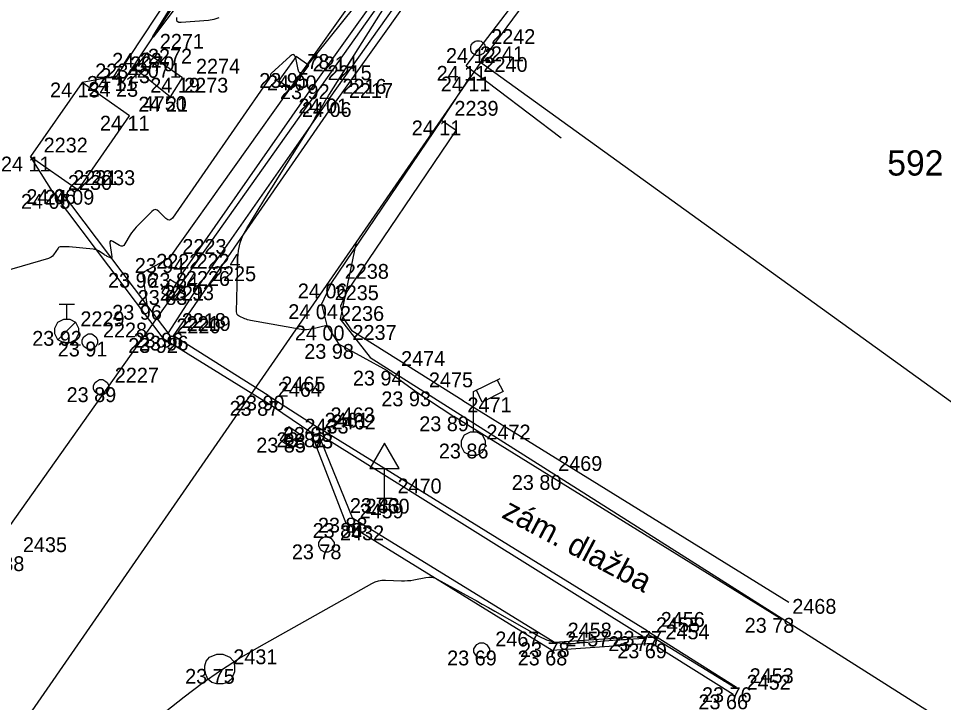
# Model space of a CAD drawing. Extents: x -702257 to -701487, y -1009871 to -1008841.
# Drawn here: x -701816.13 to -701800.53, y -1009477.18 to -1009465.64 of the extents above; entities that cross this region are included whole.
import ezdxf

# ---------------------------------------------------------------- set-up
doc = ezdxf.new("R2010")
doc.units = 0
for name, color, linetype in [('Ex_Major Contours', 7, 'Continuous'), ('Ex_Minor Contours', 7, 'Continuous'), ('Z_body', 7, 'Continuous'), ('Z_body_cisla', 7, 'Continuous'), ('Z_body_vysky_redukovane', 7, 'Continuous'), ('Z_budova', 7, 'Continuous'), ('Z_dopravni_znacky', 7, 'Continuous'), ('Z_katastr_cisla_stavebni', 7, 'Continuous'), ('Z_katastr_hranice', 7, 'Continuous'), ('Z_katastr_vnitrni_kresba', 7, 'Continuous'), ('Z_komunikace', 7, 'Continuous'), ('Z_obruba', 7, 'Continuous'), ('Z_pilire', 7, 'Continuous'), ('Z_ploty', 7, 'Continuous'), ('Z_popisy', 7, 'Continuous'), ('Z_site_kanalizace_znaky', 7, 'Continuous'), ('Z_site_nerozlisene_znaky', 7, 'Continuous'), ('Z_site_vo_znaky', 7, 'Continuous'), ('Z_site_vodovod_znaky', 7, 'Continuous'), ('Z_vstupy', 7, 'Continuous'), ('Z_zlabek', 7, 'Continuous')]:
    doc.layers.add(name, color=color, linetype=linetype)

# ---------------------------------------------------------------- blocks, each defined once
blk = doc.blocks.new('POINT_DISPLAY')
blk.add_line((0, 0), (0, 0))
blk = doc.blocks.new('Z666')
for p, q in [((-0.25, 0.13), (-0.25, -0.13)), ((0.25, 0.13), (-0.25, 0.13)), ((0.25, -0.13), (0.25, 0.13)), ((-0.25, -0.13), (0.25, -0.13))]:
    blk.add_line(p, q)
blk = doc.blocks.new('Z15')
blk.add_circle((0, 0), 0.125)
blk = doc.blocks.new('Z620')
for p, q in [((-0.23, 0.13), (-0.17, 0.2)), ((-0.17, 0.2), (-0.05, 0.25)), ((-0.05, 0.25), (0.05, 0.25)), ((0.05, 0.25), (0.17, 0.2)), ((0.17, 0.2), (0.23, 0.13)), ((-0.25, 0.05), (-0.23, 0.13)), ((-0.25, -0.05), (-0.25, 0.05)), ((0.23, 0.13), (0.25, 0.05)), ((0.25, 0.05), (0.25, -0.05)), ((-0.2, -0.17), (-0.25, -0.05)), ((0.25, -0.05), (0.2, -0.17)), ((-0.13, -0.23), (-0.2, -0.17)), ((-0.05, -0.25), (-0.13, -0.23)), ((0.05, -0.25), (-0.05, -0.25)), ((0.13, -0.23), (0.05, -0.25)), ((0.2, -0.17), (0.13, -0.23))]:
    blk.add_line(p, q)
blk = doc.blocks.new('Z46260')
for p, q in [((0.13, 0.13), (-0.13, 0.13)), ((-0.13, 0.13), (-0.13, -0.13)), ((0.13, 0), (-0.13, 0)), ((0.13, -0.13), (0.13, 0.13)), ((-0.13, -0.13), (0.13, -0.13))]:
    blk.add_line(p, q)
blk = doc.blocks.new('Z13')
for p, q in [((0, 0.88), (0.45, 1.1)), ((0.4, 1.07), (0.5, 0.88)), ((0, 0.2), (0, 0.88)), ((0.15, 0.7), (0.05, 0.9)), ((0.5, 0.88), (0.15, 0.7)), ((-0.15, 0.15), (-0.05, 0.2)), ((-0.05, 0.2), (0.05, 0.2)), ((0.05, 0.2), (0.15, 0.15)), ((-0.2, 0.05), (-0.15, 0.15)), ((-0.2, -0.05), (-0.2, 0.05)), ((0.15, 0.15), (0.2, 0.05)), ((0.2, 0.05), (0.2, -0.05)), ((-0.15, -0.15), (-0.2, -0.05)), ((-0.05, -0.2), (-0.15, -0.15)), ((0.15, -0.15), (0.05, -0.2)), ((0.2, -0.05), (0.15, -0.15)), ((0.05, -0.2), (-0.05, -0.2))]:
    blk.add_line(p, q)
blk = doc.blocks.new('Z18')
for p, q in [((-0.13, 0.45), (0.13, 0.45)), ((0, 0.2), (0, 0.45)), ((-0.15, 0.15), (-0.05, 0.2)), ((-0.05, 0.2), (0.05, 0.2)), ((0.05, 0.2), (0.15, 0.15)), ((-0.2, 0.05), (-0.15, 0.15)), ((-0.2, -0.05), (-0.2, 0.05)), ((0.15, 0.15), (-0.15, -0.15)), ((0.15, 0.15), (0.2, 0.05)), ((0.2, 0.05), (0.2, -0.05)), ((-0.15, -0.15), (-0.2, -0.05)), ((-0.05, -0.2), (-0.15, -0.15)), ((0.15, -0.15), (0.05, -0.2)), ((0.2, -0.05), (0.15, -0.15)), ((0.05, -0.2), (-0.05, -0.2))]:
    blk.add_line(p, q)
blk = doc.blocks.new('Z614')
for p, q in [((-0.13, 0.03), (-0.1, 0.08)), ((-0.13, -0.03), (-0.13, 0.03)), ((-0.1, 0.08), (-0.08, 0.1)), ((-0.08, 0.1), (-0.03, 0.13)), ((-0.03, 0.13), (0.03, 0.13)), ((0.03, 0.13), (0.08, 0.1)), ((0.08, 0.1), (0.1, 0.08)), ((0.1, 0.08), (0.13, 0.03)), ((0.13, 0.03), (0.13, -0.03)), ((-0.1, -0.08), (-0.13, -0.03)), ((-0.08, -0.1), (-0.1, -0.08)), ((-0.03, -0.13), (-0.08, -0.1)), ((0.03, -0.13), (-0.03, -0.13)), ((0.08, -0.1), (0.03, -0.13)), ((0.1, -0.08), (0.08, -0.1)), ((0.13, -0.03), (0.1, -0.08))]:
    blk.add_line(p, q)
blk = doc.blocks.new('Z527')
for p, q in [((0, 0.93), (-0.25, 0.5)), ((0.25, 0.5), (0, 0.93)), ((-0.25, 0.5), (0.25, 0.5)), ((0, 0), (0, 0.5)), ((-0.13, 0), (0.13, 0))]:
    blk.add_line(p, q)

msp = doc.modelspace()

# ---------------------------------------------------------------- linework, layer by layer
at = {"layer": 'Ex_Major Contours'}
for points in [[(-701809.582, -1009464.338), (-701811.337, -1009466.522), (-701811.366, -1009466.55), (-701811.389, -1009466.556), (-701811.407, -1009466.54), (-701811.419, -1009466.502), (-701811.458, -1009466.306), (-701811.471, -1009466.267), (-701811.491, -1009466.249), (-701811.518, -1009466.252), (-701811.551, -1009466.275), (-701811.87, -1009466.566), (-701811.875, -1009466.572), (-701811.879, -1009466.578), (-701811.882, -1009466.584), (-701811.884, -1009466.592), (-701811.888, -1009466.622), (-701811.889, -1009466.629), (-701811.892, -1009466.636), (-701811.895, -1009466.643), (-701811.899, -1009466.649), (-701813.537, -1009469.005), (-701813.562, -1009469.032), (-701813.588, -1009469.043), (-701813.616, -1009469.037), (-701813.646, -1009469.015), (-701813.766, -1009468.894), (-701813.796, -1009468.871), (-701813.826, -1009468.863), (-701813.856, -1009468.871), (-701813.886, -1009468.894), (-701814.149, -1009469.162), (-701814.176, -1009469.192), (-701814.202, -1009469.223), (-701814.226, -1009469.256), (-701814.248, -1009469.29), (-701814.342, -1009469.443), (-701814.36, -1009469.466), (-701814.381, -1009469.477), (-701814.405, -1009469.477), (-701814.432, -1009469.466), (-701814.544, -1009469.399), (-701814.568, -1009469.389), (-701814.584, -1009469.391), (-701814.592, -1009469.405), (-701814.592, -1009469.431), (-701814.562, -1009469.661), (-701814.562, -1009469.673), (-701814.566, -1009469.68), (-701814.573, -1009469.681), (-701814.584, -1009469.677), (-701814.637, -1009469.652), (-701814.65, -1009469.645), (-701814.663, -1009469.638), (-701814.676, -1009469.631), (-701814.688, -1009469.623), (-701814.785, -1009469.561), (-701814.806, -1009469.549), (-701814.828, -1009469.54), (-701814.851, -1009469.534), (-701814.874, -1009469.53), (-701815.282, -1009469.492), (-701815.299, -1009469.491), (-701815.316, -1009469.49), (-701815.332, -1009469.489), (-701815.349, -1009469.489), (-701815.416, -1009469.489), (-701815.432, -1009469.49), (-701815.446, -1009469.495), (-701815.458, -1009469.504), (-701815.468, -1009469.516), (-701815.545, -1009469.626), (-701815.562, -1009469.647), (-701815.582, -1009469.665), (-701815.605, -1009469.678), (-701815.631, -1009469.688), (-701817.626, -1009470.269)], [(-701810.93, -1009470.82), (-701811.19, -1009470.88), (-701811.234, -1009470.888), (-701811.277, -1009470.891), (-701811.321, -1009470.89), (-701811.365, -1009470.885), (-701812.219, -1009470.734), (-701812.244, -1009470.729), (-701812.269, -1009470.722), (-701812.293, -1009470.713), (-701812.317, -1009470.703), (-701812.41, -1009470.66), (-701812.43, -1009470.647), (-701812.444, -1009470.631), (-701812.452, -1009470.61), (-701812.455, -1009470.587), (-701812.434, -1009469.689), (-701812.423, -1009469.554), (-701812.394, -1009469.424), (-701812.347, -1009469.299), (-701812.284, -1009469.18), (-701811.996, -1009468.711), (-701811.923, -1009468.593), (-701811.851, -1009468.477), (-701811.778, -1009468.36), (-701811.705, -1009468.243), (-701811.199, -1009467.438), (-701811.182, -1009467.411), (-701811.165, -1009467.384), (-701811.149, -1009467.356), (-701811.133, -1009467.329), (-701811.05, -1009467.188), (-701811.006, -1009467.113), (-701810.947, -1009467.013), (-701810.932, -1009466.988), (-701810.917, -1009466.964), (-701810.902, -1009466.939), (-701810.887, -1009466.914), (-701809.372, -1009464.51)]]:
    msp.add_lwpolyline(points, dxfattribs=at)
at = {"layer": 'Ex_Minor Contours'}
for points in [[(-701813.455, -1009465.419), (-701813.805, -1009465.883), (-701813.857, -1009465.95), (-701813.878, -1009465.97), (-701813.866, -1009465.944), (-701813.823, -1009465.871), (-701812.793, -1009464.206)], [(-701812.754, -1009465.63), (-701812.837, -1009465.658), (-701812.927, -1009465.672), (-701813.389, -1009465.708), (-701813.429, -1009465.706), (-701813.455, -1009465.69), (-701813.466, -1009465.663), (-701813.463, -1009465.622)], [(-701814.856, -1009478.276), (-701813.339, -1009477.081), (-701813.035, -1009476.852), (-701812.724, -1009476.634), (-701812.404, -1009476.429), (-701812.076, -1009476.237), (-701810.175, -1009475.168), (-701810.12, -1009475.141), (-701810.063, -1009475.123), (-701810.003, -1009475.113), (-701809.942, -1009475.112), (-701809.673, -1009475.123), (-701809.621, -1009475.124), (-701809.57, -1009475.121), (-701809.518, -1009475.116), (-701809.467, -1009475.107), (-701809.262, -1009475.066), (-701809.212, -1009475.06), (-701809.163, -1009475.064), (-701809.115, -1009475.075), (-701809.069, -1009475.096), (-701808.522, -1009475.398), (-701808.416, -1009475.457), (-701808.31, -1009475.517), (-701808.204, -1009475.576), (-701808.098, -1009475.636), (-701807.355, -1009476.058), (-701807.226, -1009476.12), (-701807.093, -1009476.16), (-701806.954, -1009476.181), (-701806.812, -1009476.18), (-701806.034, -1009476.121), (-701805.987, -1009476.117), (-701805.94, -1009476.114), (-701805.893, -1009476.111), (-701805.846, -1009476.108), (-701805.584, -1009476.091), (-701805.574, -1009476.09), (-701805.565, -1009476.086), (-701805.556, -1009476.081), (-701805.549, -1009476.073), (-701805.523, -1009476.039), (-701805.516, -1009476.033), (-701805.509, -1009476.03), (-701805.501, -1009476.03), (-701805.492, -1009476.034), (-701804.273, -1009476.784), (-701804.249, -1009476.799), (-701804.224, -1009476.814), (-701804.199, -1009476.829), (-701804.175, -1009476.844), (-701804.026, -1009476.932)]]:
    msp.add_lwpolyline(points, dxfattribs=at)
at = {"layer": 'Z_budova'}
for q in [(-701805.79, -1009462.74), (-701806.98, -1009467.65)]:
    msp.add_line((-701808.58, -1009466.44), q, dxfattribs=at)
at = {"layer": 'Z_katastr_hranice'}
for p, q in [((-701769.49, -1009408.19), (-701878.35, -1009561.73)), ((-701803.32, -1009459.57), (-701808.34, -1009466.38)), ((-701808.34, -1009466.38), (-701810.44, -1009469.41)), ((-701810.44, -1009469.41), (-701818.74, -1009481.4)), ((-701810.44, -1009469.41), (-701810.71, -1009470.71)), ((-701810.71, -1009470.71), (-701810.2, -1009471.36)), ((-701810.2, -1009471.36), (-701796.61, -1009479.96))]:
    msp.add_line(p, q, dxfattribs=at)
at = {"layer": 'Z_katastr_vnitrni_kresba'}
msp.add_line((-701799.94, -1009472.44), (-701808.34, -1009466.38), dxfattribs=at)
at = {"layer": 'Z_komunikace'}
for p, q in [((-701809.13, -1009458.52), (-701814.48, -1009466.61)), ((-701814.48, -1009466.61), (-701815.06, -1009466.72)), ((-701815.53, -1009468.6), (-701815.93, -1009467.97)), ((-701815.53, -1009468.6), (-701813.7, -1009471.03)), ((-701813.7, -1009471.03), (-701811.99, -1009472.09)), ((-701811.2, -1009472.62), (-701811.99, -1009472.09)), ((-701811.2, -1009472.62), (-701810.61, -1009474.15)), ((-701807.13, -1009476.3), (-701810.61, -1009474.15)), ((-701805.45, -1009476.18), (-701807.13, -1009476.3)), ((-701804.08, -1009477.04), (-701805.45, -1009476.18))]:
    msp.add_line(p, q, dxfattribs=at)
at = {"layer": 'Z_obruba'}
for p, q in [((-701814.37, -1009466.71), (-701809.01, -1009458.62)), ((-701810.89, -1009466.99), (-701805.37, -1009459.22)), ((-701805.27, -1009459.29), (-701810.79, -1009467.05)), ((-701814.48, -1009466.61), (-701814.37, -1009466.71)), ((-701813.52, -1009470.99), (-701810.79, -1009467.05)), ((-701810.89, -1009466.99), (-701813.09, -1009470.14)), ((-701815.44, -1009468.52), (-701815.53, -1009468.6)), ((-701813.97, -1009470.47), (-701815.44, -1009468.52)), ((-701813.09, -1009470.14), (-701813.61, -1009470.94)), ((-701813.61, -1009470.94), (-701813.97, -1009470.47)), ((-701811.92, -1009472), (-701813.52, -1009470.99)), ((-701811.92, -1009472), (-701811.09, -1009472.53)), ((-701805.53, -1009475.97), (-701811.09, -1009472.53)), ((-701811.08, -1009472.64), (-701805.6, -1009476.06)), ((-701810.5, -1009474.06), (-701811.08, -1009472.64)), ((-701810.5, -1009474.06), (-701807.09, -1009476.16)), ((-701807.09, -1009476.16), (-701805.6, -1009476.06)), ((-701805.53, -1009475.97), (-701804.02, -1009476.92))]:
    msp.add_line(p, q, dxfattribs=at)
at = {"layer": 'Z_pilire'}
for p, q in [((-701813.97, -1009466.22), (-701814.17, -1009466.48)), ((-701813.37, -1009466.64), (-701813.97, -1009466.22)), ((-701814.17, -1009466.48), (-701813.57, -1009466.96)), ((-701813.57, -1009466.96), (-701813.37, -1009466.64)), ((-701809.91, -1009471.58), (-701809.43, -1009471.93))]:
    msp.add_line(p, q, dxfattribs=at)
at = {"layer": 'Z_ploty'}
for p, q in [((-701810.86, -1009470.11), (-701809, -1009467.36)), ((-701808.75, -1009467.53), (-701809, -1009467.36)), ((-701810.6, -1009470.26), (-701808.75, -1009467.53)), ((-701810.86, -1009470.11), (-701811.02, -1009470.46)), ((-701810.6, -1009470.26), (-701810.7, -1009470.49)), ((-701811.02, -1009470.46), (-701810.93, -1009470.82)), ((-701810.7, -1009470.49), (-701810.65, -1009470.7)), ((-701810.65, -1009470.7), (-701810.51, -1009470.91)), ((-701810.93, -1009470.82), (-701810.73, -1009471.13)), ((-701808.63, -1009472.09), (-701810.51, -1009470.91)), ((-701809.91, -1009471.58), (-701810.73, -1009471.13)), ((-701809.43, -1009471.93), (-701808.79, -1009472.35)), ((-701803.14, -1009475.49), (-701808.64, -1009472.09)), ((-701803.3, -1009475.75), (-701808.79, -1009472.35))]:
    msp.add_line(p, q, dxfattribs=at)
at = {"layer": 'Z_site_nerozlisene_znaky'}
for p, q in [((-701815.06, -1009466.72), (-701815.93, -1009467.97)), ((-701814.26, -1009467.28), (-701815.06, -1009466.72)), ((-701815.13, -1009468.53), (-701814.26, -1009467.28)), ((-701815.93, -1009467.97), (-701815.13, -1009468.53))]:
    msp.add_line(p, q, dxfattribs=at)
at = {"layer": 'Z_vstupy'}
msp.add_line((-701809, -1009467.36), (-701808.51, -1009466.62), dxfattribs=at)
at = {"layer": 'Z_zlabek'}
for p, q in [((-701805.86, -1009458.82), (-701811.4, -1009466.6)), ((-701811.14, -1009466.75), (-701805.6, -1009458.99)), ((-701811.4, -1009466.6), (-701813.59, -1009469.68)), ((-701813.36, -1009469.93), (-701811.14, -1009466.75)), ((-701813.59, -1009469.68), (-701814.04, -1009469.93)), ((-701814.04, -1009469.93), (-701813.97, -1009470.47)), ((-701813.36, -1009469.93), (-701813.54, -1009470.22))]:
    msp.add_line(p, q, dxfattribs=at)

# ---------------------------------------------------------------- block references
at = {"layer": 'Z_body'}
for p in [(-701813.97, -1009466.22), (-701808.38, -1009466.14), (-701814.17, -1009466.48), (-701811.49, -1009466.56), (-701808.58, -1009466.44), (-701815.06, -1009466.72), (-701814.48, -1009466.61), (-701814.37, -1009466.71), (-701813.37, -1009466.64), (-701811.4, -1009466.6), (-701808.51, -1009466.62), (-701811.14, -1009466.75), (-701813.57, -1009466.96), (-701810.89, -1009466.99), (-701810.79, -1009467.05), (-701814.26, -1009467.28), (-701809, -1009467.36), (-701815.93, -1009467.97), (-701815.53, -1009468.6), (-701815.44, -1009468.52), (-701815.13, -1009468.53), (-701813.59, -1009469.68), (-701814.04, -1009469.93), (-701813.36, -1009469.93), (-701813.09, -1009470.14), (-701810.86, -1009470.11), (-701813.54, -1009470.22), (-701813.97, -1009470.47), (-701811.02, -1009470.46), (-701815.32, -1009470.91), (-701813.61, -1009470.94), (-701810.93, -1009470.82), (-701814.93, -1009471.09), (-701813.7, -1009471.03), (-701813.52, -1009470.99), (-701810.73, -1009471.13), (-701809.91, -1009471.58), (-701814.74, -1009471.86), (-701811.92, -1009472), (-701809.43, -1009471.93), (-701811.99, -1009472.09), (-701808.79, -1009472.35), (-701811.2, -1009472.62), (-701811.09, -1009472.53), (-701811.08, -1009472.64), (-701811.54, -1009472.71), (-701808.46, -1009472.81), (-701807.25, -1009473.34), (-701809.96, -1009473.73), (-701810.5, -1009474.06), (-701810.61, -1009474.15), (-701810.94, -1009474.51), (-701803.3, -1009475.75), (-701805.6, -1009476.06), (-701805.53, -1009475.97), (-701807.09, -1009476.16), (-701805.45, -1009476.18), (-701808.32, -1009476.3), (-701807.13, -1009476.3), (-701812.74, -1009476.61), (-701804.08, -1009477.04), (-701804.02, -1009476.92)]:
    msp.add_blockref('POINT_DISPLAY', p, dxfattribs=at)
at = {"layer": 'Z_dopravni_znacky'}
msp.add_blockref('Z527', (-701809.96, -1009473.73), dxfattribs=at)
at = {"layer": 'Z_pilire', "rotation": 54}
msp.add_blockref('Z666', (-701811.49, -1009466.56), dxfattribs=at)
at = {"layer": 'Z_site_kanalizace_znaky'}
for name, p in [('Z15', (-701808.38, -1009466.14)), ('Z620', (-701812.74, -1009476.61))]:
    msp.add_blockref(name, p, dxfattribs=at)
for p, rotation in [((-701813.54, -1009470.22), 58.5), ((-701811.54, -1009472.71), -34.200000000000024)]:
    msp.add_blockref('Z46260', p, dxfattribs=dict(at, rotation=rotation))
at = {"layer": 'Z_site_vo_znaky'}
msp.add_blockref('Z13', (-701808.46, -1009472.81), dxfattribs=at)
at = {"layer": 'Z_site_vodovod_znaky'}
for name, p in [('Z18', (-701815.32, -1009470.91)), ('Z614', (-701814.93, -1009471.09)), ('Z614', (-701814.74, -1009471.86)), ('Z614', (-701810.94, -1009474.51)), ('Z614', (-701808.32, -1009476.3))]:
    msp.add_blockref(name, p, dxfattribs=at)

# ---------------------------------------------------------------- texts
at = {"layer": 'Z_body_cisla'}
for s, p in [('2271', (-701813.75, -1009466.15)), ('2242', (-701808.16, -1009466.07)), ('2241', (-701808.35, -1009466.36)), ('2070', (-701814.25, -1009466.53)), ('2272', (-701813.95, -1009466.4)), ('78', (-701811.26, -1009466.49)), ('2214', (-701811.17, -1009466.53)), ('2234', (-701814.84, -1009466.65)), ('2071', (-701814.14, -1009466.64)), ('2274', (-701813.14, -1009466.57)), ('2215', (-701810.92, -1009466.68)), ('2240', (-701808.29, -1009466.54)), ('2273', (-701813.34, -1009466.89)), ('2216', (-701810.67, -1009466.91)), ('2217', (-701810.56, -1009466.98)), ('4750', (-701814.04, -1009467.2)), ('2239', (-701808.78, -1009467.28)), ('2232', (-701815.71, -1009467.9)), ('2230', (-701815.3, -1009468.53)), ('2231', (-701815.21, -1009468.45)), ('2233', (-701814.91, -1009468.45)), ('2223', (-701813.37, -1009469.61)), ('2222', (-701813.81, -1009469.86)), ('2224', (-701813.13, -1009469.86)), ('2225', (-701812.87, -1009470.07)), ('2238', (-701810.63, -1009470.03)), ('2226', (-701813.31, -1009470.15)), ('2221', (-701813.75, -1009470.4)), ('2235', (-701810.8, -1009470.39)), ('2236', (-701810.71, -1009470.74)), ('2229', (-701815.09, -1009470.83)), ('2218', (-701813.38, -1009470.86)), ('2228', (-701814.71, -1009471.02)), ('2220', (-701813.47, -1009470.95)), ('2219', (-701813.3, -1009470.91)), ('2237', (-701810.5, -1009471.06)), ('2474', (-701809.68, -1009471.5)), ('2227', (-701814.51, -1009471.78)), ('2465', (-701811.7, -1009471.93)), ('2475', (-701809.21, -1009471.86)), ('2464', (-701811.76, -1009472.02)), ('2471', (-701808.56, -1009472.28)), ('2463', (-701810.87, -1009472.45)), ('2461', (-701810.97, -1009472.54)), ('2462', (-701810.85, -1009472.57)), ('2433', (-701811.31, -1009472.64)), ('2472', (-701808.24, -1009472.74)), ('2469', (-701807.03, -1009473.27)), ('2470', (-701809.74, -1009473.65)), ('2460', (-701810.28, -1009473.99)), ('2459', (-701810.38, -1009474.07)), ('2432', (-701810.71, -1009474.44)), ('2435', (-701816.06, -1009474.64)), ('2468', (-701803.08, -1009475.68)), ('2455', (-701805.38, -1009475.99)), ('2456', (-701805.3, -1009475.9)), ('2458', (-701806.87, -1009476.08)), ('2454', (-701805.22, -1009476.11)), ('2467', (-701808.09, -1009476.23)), ('2457', (-701806.91, -1009476.23)), ('2431', (-701812.51, -1009476.53)), ('2452', (-701803.85, -1009476.96)), ('2453', (-701803.8, -1009476.85))]:
    msp.add_text(s, height=0.25, dxfattribs=at).set_placement(p)
at = {"layer": 'Z_body_vysky_redukovane'}
for s, p in [('24 22', (-701814.553, -1009466.47)), ('24 12', (-701808.922, -1009466.39)), ('24 23', (-701814.753, -1009466.73)), ('23 95', (-701812.073, -1009466.81)), ('24 11', (-701809.08, -1009466.69)), ('24 13', (-701815.602, -1009466.97)), ('24 11', (-701814.98, -1009466.86)), ('24 23', (-701814.953, -1009466.96)), ('24 19', (-701813.912, -1009466.89)), ('24 00', (-701811.942, -1009466.85)), ('24 11', (-701809.01, -1009466.87)), ('23 92', (-701811.723, -1009467)), ('24 21', (-701814.112, -1009467.21)), ('24 01', (-701811.411, -1009467.24)), ('24 06', (-701811.353, -1009467.3)), ('24 11', (-701814.76, -1009467.53)), ('24 11', (-701809.5, -1009467.61)), ('24 11', (-701816.43, -1009468.22)), ('24 05', (-701816.093, -1009468.85)), ('24 06', (-701816.002, -1009468.77)), ('24 09', (-701815.693, -1009468.78)), ('23 94', (-701814.173, -1009469.93)), ('23 96', (-701814.623, -1009470.18)), ('23 84', (-701813.943, -1009470.18)), ('23 93', (-701813.673, -1009470.39)), ('24 06', (-701811.422, -1009470.36)), ('23 83', (-701814.123, -1009470.47)), ('23 96', (-701814.553, -1009470.72)), ('24 04', (-701811.583, -1009470.71)), ('23 92', (-701815.903, -1009471.16)), ('23 96', (-701814.193, -1009471.19)), ('24 00', (-701811.472, -1009471.07)), ('23 91', (-701815.472, -1009471.34)), ('23 92', (-701814.283, -1009471.28)), ('23 96', (-701814.103, -1009471.24)), ('23 98', (-701811.313, -1009471.38)), ('23 94', (-701810.493, -1009471.83)), ('23 89', (-701815.323, -1009472.11)), ('23 90', (-701812.483, -1009472.25)), ('23 93', (-701810.013, -1009472.18)), ('23 87', (-701812.573, -1009472.34)), ('23 89', (-701809.373, -1009472.6)), ('23 82', (-701811.783, -1009472.87)), ('23 93', (-701811.673, -1009472.78)), ('23 93', (-701811.663, -1009472.89)), ('23 85', (-701812.123, -1009472.96)), ('23 86', (-701809.043, -1009473.06)), ('23 80', (-701807.812, -1009473.59)), ('23 83', (-701810.543, -1009473.98)), ('23 88', (-701811.083, -1009474.31)), ('23 80', (-701811.172, -1009474.4)), ('23 78', (-701811.523, -1009474.76)), ('23 88', (-701816.873, -1009474.96)), ('23 78', (-701803.883, -1009476)), ('23 77', (-701806.183, -1009476.31)), ('23 77', (-701806.113, -1009476.22)), ('23 78', (-701807.673, -1009476.41)), ('23 69', (-701806.033, -1009476.43)), ('23 69', (-701808.903, -1009476.55)), ('23 68', (-701807.713, -1009476.55)), ('23 75', (-701813.323, -1009476.86)), ('23 66', (-701804.663, -1009477.29)), ('23 76', (-701804.603, -1009477.17))]:
    msp.add_text(s, height=0.25, dxfattribs=at).set_placement(p)
at = {"layer": 'Z_katastr_cisla_stavebni'}
msp.add_text('592', height=0.425, dxfattribs=at).set_placement((-701801.478, -1009468.289))
at = {"layer": 'Z_popisy'}
msp.add_text('zám. dlažba', height=0.38, rotation=332.1, dxfattribs=at).set_placement((-701808.002, -1009474.048))

doc.saveas('drawing.dxf')
